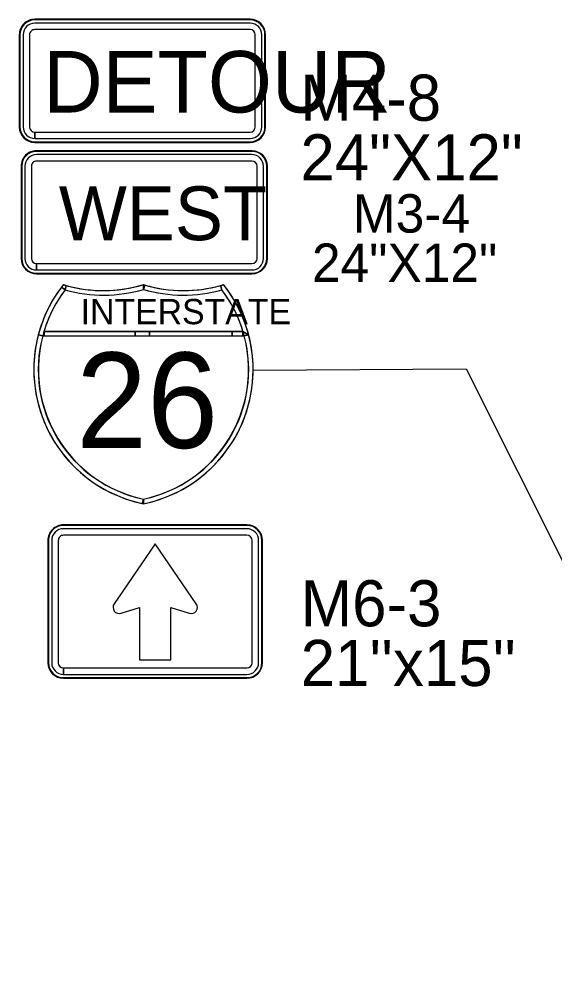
# Model space of a CAD drawing. Extents: x 886234 to 968767, y 455416 to 684046.
# Drawn here: x 906873 to 907916, y 492509 to 494392 of the extents above; entities that cross this region are included whole.
import ezdxf

# ---------------------------------------------------------------- set-up
doc = ezdxf.new("R2010")
doc.units = 0
for name, color, linetype in [('TC DEV SIGN BLACK 239', 7, 'Continuous'), ('TC DEV SIGN BLACK ZERO', 7, 'Continuous'), ('TC DEV SIGN ORANGE', 7, 'Continuous'), ('TC DEV SIGN WHITE', 7, 'Continuous'), ('TC LABEL TEXT', 7, 'Continuous')]:
    doc.layers.add(name, color=color, linetype=linetype)

msp = doc.modelspace()

# ---------------------------------------------------------------- linework, layer by layer
at = {"layer": 'TC DEV SIGN BLACK 239'}
for p, q in [((907326, 494128.1), (906906, 494128.1)), ((906883.5, 494105.6), (906883.5, 493925.6)), ((906896, 494105.6), (906896, 493925.6)), ((907326, 494115.6), (906906, 494115.6)), ((907336, 493925.6), (907336, 494105.6)), ((907348.5, 493925.6), (907348.5, 494105.6)), ((906906, 493903.1), (906906, 493915.6)), ((906906.1, 493915.6), (907326, 493915.6)), ((906906.1, 493915.6), (906906.1, 493903.1)), ((906906.1, 493903.1), (907326, 493903.1)), ((907316.3, 493398.3), (906958.5, 493398.3)), ((907316.3, 493385.6), (906958.5, 493385.6)), ((906935.7, 493375.5), (906935.6, 493137)), ((906948.3, 493375.5), (906948.3, 493137)), ((907326.4, 493137), (907326.4, 493375.5)), ((907339.1, 493137), (907339.1, 493375.5)), ((906958.5, 493114.1), (906958.5, 493126.8)), ((906958.6, 493126.8), (907316.2, 493126.8)), ((906958.6, 493126.8), (906958.6, 493114.1)), ((906958.6, 493114.1), (907316.2, 493114.1))]:
    msp.add_line(p, q, dxfattribs=at)
for points in [[(907217.4, 493252), (907137.3, 493368.6), (907057.3, 493252)], [(907217.4, 493252), (907137.3, 493368.6), (907057.3, 493252)], [(907217.4, 493252), (907137.3, 493368.6), (907057.3, 493252)], [(907071.1, 493233.5), (907106.9, 493244.8), (907106.9, 493142.6), (907167.7, 493142.6)], [(907071.1, 493233.5), (907106.9, 493244.8), (907106.9, 493142.6), (907167.7, 493142.6)], [(907071.1, 493233.5), (907106.9, 493244.8), (907106.9, 493142.6), (907167.7, 493142.6)], [(907167.7, 493142.6), (907167.7, 493244.8), (907203.7, 493233.5)], [(907167.7, 493142.6), (907167.7, 493244.8), (907203.7, 493233.5)], [(907167.7, 493142.6), (907167.7, 493244.8), (907203.7, 493233.5)]]:
    msp.add_lwpolyline(points, dxfattribs=at)
for centre, start, end in [((907067.4, 493245), 145.5508, 287.601), ((907067.4, 493245), 145.5508, 287.601), ((907067.4, 493245), 145.5508, 287.601), ((907207.4, 493245), 252.399, 34.4492), ((907207.4, 493245), 252.399, 34.4492), ((907207.4, 493245), 252.399, 34.4492)]:
    msp.add_arc(centre, 12.2, start, end, dxfattribs=at)
for centre, major_axis, start_param, end_param in [((906906, 494105.6), (22.5, 0), 1.570796, 3.141593), ((907326, 494105.6), (22.5, 0), 0, 1.570796), ((906906, 494105.6), (10, 0), 1.570796, 3.141593), ((907326, 494105.6), (10, 0), 0, 1.570796), ((906906, 493925.6), (22.5, 0), 3.141593, 4.712389), ((906906, 493925.6), (10, 0), 3.141593, 4.712389), ((907326, 493925.6), (22.5, 0), 4.712389, 6.283185), ((907326, 493925.6), (10, 0), 4.712389, 6.283185), ((906958.5, 493375.5), (22.8, 0), 1.570796, 3.141593), ((906958.5, 493375.5), (10.1, 0), 1.570796, 3.141593), ((907316.3, 493375.5), (22.8, 0), 0, 1.570796), ((907316.3, 493375.5), (10.1, 0), 0, 1.570796), ((906958.5, 493137), (22.8, 0), 3.141593, 4.712389), ((906958.5, 493137), (10.1, 0), 3.141593, 4.712389), ((907316.2, 493137), (22.8, 0), 4.712389, 6.283185), ((907316.2, 493137), (10.1, 0), 4.712389, 6.283185)]:
    msp.add_ellipse(centre, major_axis=major_axis, ratio=0.999865, start_param=start_param, end_param=end_param, dxfattribs=at)
at = {"layer": 'TC DEV SIGN BLACK ZERO'}
for p, q in [((907322.6, 494392.1), (906902.5, 494392.1)), ((906902.5, 494390.9), (906902.5, 494390.9)), ((907322.6, 494390.9), (906902.5, 494390.9)), ((907322.6, 494384.6), (906902.5, 494384.6)), ((907322.6, 494390.9), (907322.6, 494390.9)), ((907322.6, 494372.1), (906902.5, 494372.1)), ((906872.5, 494362.1), (906872.5, 494182.1)), ((906873.8, 494362.1), (906873.8, 494182.1)), ((906873.8, 494362.1), (906873.8, 494362.1)), ((906880, 494362.1), (906880, 494182.1)), ((906892.5, 494362.1), (906892.5, 494182.1)), ((907332.6, 494182.1), (907332.6, 494362.1)), ((907345.1, 494182.1), (907345.1, 494362.1)), ((907351.3, 494362.1), (907351.4, 494362.1)), ((907351.4, 494182.1), (907351.4, 494362.1)), ((907352.6, 494182.1), (907352.6, 494362.1)), ((906873.8, 494182.1), (906873.8, 494182.1)), ((907351.4, 494182.1), (907351.3, 494182.1)), ((906902.5, 494159.6), (906902.5, 494172.1)), ((906902.7, 494172.1), (907322.6, 494172.1)), ((906902.7, 494172.1), (906902.7, 494159.6)), ((906902.7, 494159.6), (907322.6, 494159.6)), ((906902.5, 494152.1), (906902.5, 494153.4)), ((906902.5, 494153.4), (906902.5, 494153.4)), ((906902.6, 494153.4), (907322.6, 494153.4)), ((906902.6, 494153.4), (906902.6, 494152.1)), ((906902.6, 494152.1), (907322.6, 494152.1)), ((907322.6, 494153.4), (907322.6, 494153.4)), ((907326, 494135.6), (906906, 494135.6)), ((906906, 494134.3), (906906, 494134.3)), ((907326, 494134.3), (906906, 494134.3)), ((907326, 494134.3), (907326, 494134.3)), ((906876, 494105.6), (906876, 493925.6)), ((906877.2, 494105.6), (906877.2, 493925.6)), ((906877.2, 494105.6), (906877.2, 494105.6)), ((907354.8, 494105.6), (907354.8, 494105.6)), ((907354.8, 493925.6), (907354.8, 494105.6)), ((907356, 493925.6), (907356, 494105.6)), ((906877.2, 493925.6), (906877.2, 493925.6)), ((907354.8, 493925.6), (907354.8, 493925.6)), ((906906, 493895.6), (906906, 493896.8)), ((906906, 493896.8), (906906, 493896.8)), ((906906, 493896.8), (907326, 493896.8)), ((906906, 493896.8), (906906, 493895.6)), ((906906, 493895.6), (907326, 493895.6)), ((907326, 493896.8), (907326, 493896.8)), ((906961.7, 493864.3), (906964.1, 493872.9)), ((907114.8, 493865.3), (907114.5, 493874.6)), ((907114.7, 493866), (907114.5, 493874.6)), ((907264.9, 493872.9), (907267.4, 493864.3)), ((906920.7, 493783.4), (907308.4, 493783.4)), ((907098.2, 493783.4), (906920.7, 493783.4)), ((907126.3, 493783.4), (907098.2, 493783.4)), ((907287.4, 493783.4), (907126.3, 493783.4)), ((907308.4, 493783.4), (907287.4, 493783.4)), ((907319.5, 493776.8), (907308.4, 493783.4)), ((906918.2, 493774.5), (907310.9, 493774.5)), ((906918.2, 493774.5), (906920.7, 493774.5)), ((906920.7, 493774.5), (907098.2, 493774.5)), ((907098.2, 493774.5), (907126.3, 493774.5)), ((907126.3, 493774.5), (907287.4, 493774.5)), ((907287.4, 493774.5), (907308.4, 493774.5)), ((907310.7, 493775.2), (907308.4, 493774.5)), ((907308.4, 493774.5), (907310.9, 493774.5)), ((906900.8, 493710.2), (906900.8, 493707.6)), ((907328.3, 493707.5), (907328.3, 493710.3)), ((907316.3, 493405.9), (906958.5, 493405.9)), ((906958.5, 493404.7), (906958.5, 493404.7)), ((907316.3, 493404.6), (906958.5, 493404.7)), ((907316.3, 493404.6), (907316.3, 493404.7)), ((906928, 493375.5), (906928, 493137)), ((906929.3, 493375.5), (906929.3, 493137)), ((906929.3, 493375.5), (906929.3, 493375.5)), ((907345.4, 493375.5), (907345.4, 493375.5)), ((907345.4, 493137), (907345.4, 493375.5)), ((907346.7, 493137), (907346.7, 493375.5)), ((906929.3, 493137), (906929.3, 493137)), ((907345.4, 493137), (907345.4, 493137)), ((906958.5, 493106.5), (906958.5, 493107.8)), ((906958.5, 493107.8), (906958.5, 493107.8)), ((906958.5, 493107.8), (907316.2, 493107.8)), ((906958.5, 493107.8), (906958.5, 493106.5)), ((906958.5, 493106.5), (907316.2, 493106.5)), ((907316.2, 493107.8), (907316.2, 493107.8))]:
    msp.add_line(p, q, dxfattribs=at)
for points in [[(906954.6, 493869.7), (906961.7, 493864.3)], [(906961.7, 493864.3), (906954.6, 493869.7)], [(906958.4, 493874.6), (906958.4, 493874.6), (906958.4, 493874.6)], [(906964.1, 493872.9), (906961.7, 493864.3)], [(907114.5, 493865.3), (907114.7, 493866)], [(907114.7, 493874.5), (907114.7, 493866), (907117.3, 493873.8)], [(907117.3, 493873.8), (907114.8, 493865.3)], [(907267.4, 493864.3), (907264.9, 493872.9)], [(907270.7, 493874.6), (907270.7, 493874.6), (907270.7, 493874.6)], [(906920.7, 493783.4), (906920.7, 493774.5)], [(906920.7, 493774.5), (906920.7, 493783.4)], [(907098.2, 493774.5), (907098.2, 493783.4)], [(907098.2, 493783.4), (907098.2, 493774.5)], [(907126.3, 493783.4), (907126.3, 493774.5)], [(907126.3, 493774.5), (907126.3, 493783.4)], [(907287.4, 493774.5), (907287.4, 493783.4)], [(907287.4, 493783.4), (907287.4, 493774.5)], [(907308.4, 493783.4), (907319.5, 493776.8)], [(907308.4, 493774.5), (907308.4, 493783.4)], [(907308.4, 493783.4), (907308.4, 493774.5), (907310.7, 493775.2), (907308.4, 493783.4)], [(906909.5, 493776.8), (906918.2, 493774.5)], [(906918.1, 493774.5), (906909.5, 493776.8)], [(907310.9, 493774.5), (907310.7, 493775.2)], [(907319.5, 493776.8), (907310.9, 493774.5)], [(907310.9, 493774.5), (907319.5, 493776.8)], [(907112.7, 493447.5), (907114.5, 493456.2)], [(907114.5, 493456.2), (907114.5, 493447.1)]]:
    msp.add_lwpolyline(points, dxfattribs=at)
for centre, radius, start, end in [((907168, 493708.9), 267.2, 141.6693, 258.4631), ((907168, 493708.9), 267.2, 142.9968, 165.2769), ((907168, 493708.9), 258.3, 142.9968, 258.0595), ((907168, 493708.9), 258.3, 142.9968, 165.2769), ((907168, 493708.9), 267.2, 141.6709, 142.9968), ((907036.5, 494130.1), 267.2, 253.0062, 286.9901), ((907036.5, 494130.1), 267.2, 253.0099, 254.2907), ((907036.5, 494130.1), 276.1, 254.2907, 286.4259), ((907036.5, 494130.1), 276.1, 254.2907, 286.4259), ((907036.5, 494130.1), 267.2, 254.2907, 286.9893), ((907192.6, 494130.1), 267.2, 253.0099, 286.9938), ((907061.1, 493708.9), 267.2, 281.5369, 38.3307), ((907192.6, 494130.1), 276.1, 253.5741, 285.7093), ((907061.1, 493708.9), 258.3, 281.9405, 37.0032), ((907192.6, 494130.1), 267.2, 253.0588, 253.6206), ((907192.7, 494129.7), 275.7, 253.5731, 285.7093), ((907192.6, 494130.1), 267.2, 253.6206, 285.7093), ((907192.6, 494130.1), 267.2, 285.7093, 286.9901), ((907061.1, 493708.9), 258.3, 16.7759, 37.0032), ((907061.1, 493708.9), 267.2, 14.7231, 38.3291), ((907168, 493708.9), 258.3, 163.2241, 165.2769), ((907061.1, 493708.9), 258.3, 14.7231, 16.7759), ((907168, 493708.9), 267.2, 165.2769, 179.7177), ((907166.7, 493708.1), 257.3, 165.0438, 258.3001), ((907062.4, 493708.1), 257.3, 281.7196, 14.964), ((907061.1, 493708.9), 267.2, 0.2997, 14.7231), ((907168, 493708.9), 267.2, 180.2823, 258.0591), ((907061.1, 493708.9), 267.2, 281.537, 359.7003), ((907061.1, 493708.9), 258.3, 281.9405, 281.9604)]:
    msp.add_arc(centre, radius, start, end, dxfattribs=at)
for centre, major_axis, start_param, end_param in [((906902.5, 494362.1), (30, 0), 1.570796, 3.141593), ((906902.5, 494362.1), (28.8, 0), 1.570796, 3.141593), ((906902.5, 494362.1), (22.5, 0), 1.570796, 3.141593), ((907322.6, 494362.1), (30, 0), 0, 1.570796), ((907322.6, 494362.1), (28.8, 0), 0, 1.570796), ((907322.6, 494362.1), (22.5, 0), 0, 1.570796), ((906902.5, 494362.1), (10, 0), 1.570796, 3.141593), ((907322.6, 494362.1), (10, 0), 0, 1.570796), ((906902.5, 494182.1), (30, 0), 3.141593, 4.712389), ((906902.5, 494182.1), (28.8, 0), 3.141593, 4.712389), ((906902.5, 494182.1), (22.5, 0), 3.141593, 4.712389), ((906902.5, 494182.1), (10, 0), 3.141593, 4.712389), ((907322.6, 494182.1), (22.5, 0), 4.712389, 6.283185), ((907322.6, 494182.1), (10, 0), 4.712389, 6.283185), ((907322.6, 494182.1), (30, 0), 4.712389, 6.283185), ((907322.6, 494182.1), (28.8, 0), 4.712389, 6.283185), ((906906, 494105.6), (30, 0), 1.570796, 3.141593), ((906906, 494105.6), (28.8, 0), 1.570796, 3.141593), ((907326, 494105.6), (30, 0), 0, 1.570796), ((907326, 494105.6), (28.8, 0), 0, 1.570796), ((906906, 493925.6), (30, 0), 3.141593, 4.712389), ((906906, 493925.6), (28.8, 0), 3.141593, 4.712389), ((907326, 493925.6), (30, 0), 4.712389, 6.283185), ((907326, 493925.6), (28.8, 0), 4.712389, 6.283185), ((906958.5, 493375.5), (30.4, 0), 1.570796, 3.141593), ((906958.5, 493375.5), (29.2, 0), 1.570796, 3.141593), ((907316.3, 493375.5), (30.4, 0), 0, 1.570796), ((907316.3, 493375.5), (29.2, 0), 0, 1.570796), ((906958.5, 493137), (30.4, 0), 3.141593, 4.712389), ((906958.5, 493137), (29.2, 0), 3.141593, 4.712389), ((907316.2, 493137), (30.4, 0), 4.712389, 6.283185), ((907316.2, 493137), (29.2, 0), 4.712389, 6.283185)]:
    msp.add_ellipse(centre, major_axis=major_axis, ratio=0.999865, start_param=start_param, end_param=end_param, dxfattribs=at)
at = {"layer": 'TC DEV SIGN ORANGE'}
for p, q in [((907322.6, 494392.1), (906902.5, 494392.1)), ((906872.5, 494362.1), (906872.5, 494182.1)), ((907352.6, 494182.1), (907352.6, 494362.1)), ((906902.5, 494152.1), (907322.6, 494152.1))]:
    msp.add_line(p, q, dxfattribs=at)
for centre, start_param, end_param in [((906902.5, 494362.1), 1.570796, 3.141593), ((907322.6, 494362.1), 0, 1.570796), ((906902.5, 494182.1), 3.141593, 4.712389), ((907322.6, 494182.1), 4.712389, 6.283185)]:
    msp.add_ellipse(centre, major_axis=(30, 0), ratio=0.999865, start_param=start_param, end_param=end_param, dxfattribs=at)
at = {"layer": 'TC DEV SIGN WHITE'}
for p, q in [((907326, 494135.6), (906906, 494135.6)), ((906876, 494105.6), (906876, 493925.6)), ((907356, 493925.6), (907356, 494105.6)), ((906906, 493895.6), (907326, 493895.6)), ((907114.5, 493447.1), (907114.5, 493456.2)), ((907316.3, 493405.9), (906958.5, 493405.9)), ((906928, 493375.5), (906928, 493137)), ((907346.7, 493137), (907346.7, 493375.5)), ((906958.5, 493106.5), (907316.2, 493106.5))]:
    msp.add_line(p, q, dxfattribs=at)
msp.add_lwpolyline([(907114.5, 493456.2), (907112.7, 493447.5), (907114.5, 493447.1)], dxfattribs=at)
for centre, start, end in [((907168, 493708.9), 258.458, 258.463), ((907061.1, 493708.9), 281.5369590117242, 281.53700435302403)]:
    msp.add_arc(centre, 267.2, start, end, dxfattribs=at)
for centre, major_axis, start_param, end_param in [((906906, 494105.6), (30, 0), 1.570796, 3.141593), ((907326, 494105.6), (30, 0), 0, 1.570796), ((906906, 493925.6), (30, 0), 3.141593, 4.712389), ((907326, 493925.6), (30, 0), 4.712389, 6.283185), ((906958.5, 493375.5), (30.4, 0), 1.570796, 3.141593), ((907316.3, 493375.5), (30.4, 0), 0, 1.570796), ((906958.5, 493137), (30.4, 0), 3.141593, 4.712389), ((907316.2, 493137), (30.4, 0), 4.712389, 6.283185)]:
    msp.add_ellipse(centre, major_axis=major_axis, ratio=0.999865, start_param=start_param, end_param=end_param, dxfattribs=at)
at = {"layer": 'TC LABEL TEXT'}
msp.add_lwpolyline([(907328.3, 493707.5), (907743.4, 493710.4), (908345.9, 492508.8)], dxfattribs=at)

# ---------------------------------------------------------------- texts
at = {"layer": 'TC DEV SIGN BLACK 239'}
msp.add_text('WEST', height=105, rotation=360, dxfattribs=at).set_placement((906949.6, 493961.2))
at = {"layer": 'TC DEV SIGN BLACK ZERO'}
for s, height, p in [('DETOUR', 120, (906919.2, 494210.3)), ('M4-8', 90, (907420.5, 494194.2)), ('24"X12"', 90, (907420.5, 494077.8)), ('INTERSTATE', 49.28, (906992.1, 493797.3)), ('26', 186.16, (906983.2, 493555.9)), ('M6-3', 90, (907421.1, 493207.9)), ("21''x15''", 90, (907421.1, 493091.5))]:
    msp.add_text(s, height=height, rotation=360, dxfattribs=at).set_placement(p)
at = {"layer": 'TC LABEL TEXT'}
for s, p in [('M3-4', (907522.6, 493976)), ('24"X12"', (907443, 493879.7))]:
    msp.add_text(s, height=75, dxfattribs=at).set_placement(p)

doc.saveas('drawing.dxf')
